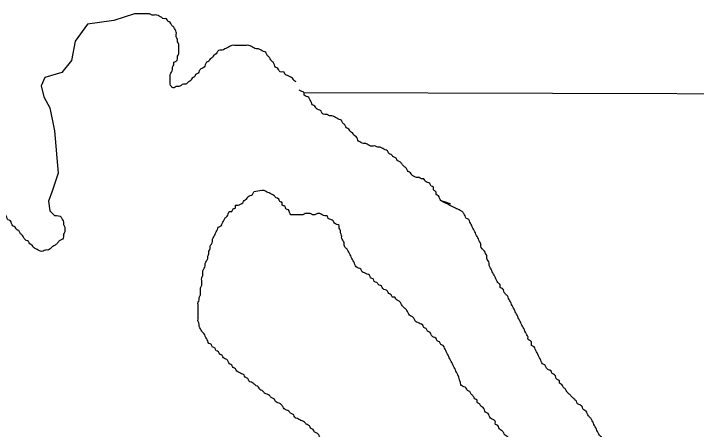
# Model space of a CAD drawing. Extents: x 813775 to 1157140, y 1757555 to 1979907.
# Drawn here: x 1013486 to 1015059, y 1839999 to 1840956 of the extents above; entities that cross this region are included whole.
import ezdxf

# ---------------------------------------------------------------- set-up
doc = ezdxf.new("R2010")
doc.units = 0
doc.layers.add('Level 5', color=7, linetype='Continuous')
doc.layers.add('Level 9', color=7, linetype='Continuous')

msp = doc.modelspace()

# ---------------------------------------------------------------- linework, layer by layer
at = {"layer": 'Level 5'}
msp.add_lwpolyline([(1014153.6, 1840774.9), (1015875.8, 1840770.3)], dxfattribs=at)
at = {"layer": 'Level 9'}
msp.add_lwpolyline([(1013764.2, 1840955.9), (1013716.8, 1840940.7), (1013655.5, 1840932.3), (1013627.6, 1840893.3), (1013619.2, 1840848.6), (1013596.9, 1840820.7), (1013557.8, 1840809.5), (1013549.4, 1840790), (1013555, 1840764.9), (1013569, 1840739.7), (1013580.1, 1840686.7), (1013588.5, 1840589), (1013574.6, 1840547.2), (1013566.2, 1840524.8), (1013569, 1840502.5), (1013580.1, 1840491.3)], dxfattribs=at)
for points in [[(1013827, 1840947.5), (1013821.4, 1840950.3), (1013815.9, 1840953.1), (1013810.3, 1840953.1), (1013804.7, 1840953.1), (1013799.1, 1840955.9), (1013793.5, 1840955.9), (1013788, 1840955.9), (1013782.4, 1840955.9), (1013776.8, 1840955.9), (1013771.2, 1840955.9), (1013765.6, 1840955.9), (1013764.2, 1840955.9)], [(1014136.7, 1840799.6), (1014131.1, 1840802.4), (1014128.3, 1840808), (1014122.7, 1840810.8), (1014117.1, 1840813.6), (1014111.6, 1840816.4), (1014108.8, 1840821.9), (1014103.2, 1840821.9), (1014097.6, 1840824.7), (1014094.8, 1840830.3), (1014089.2, 1840833.1), (1014086.5, 1840838.7), (1014083.7, 1840844.3), (1014078.1, 1840849.8), (1014075.3, 1840855.4), (1014069.7, 1840861), (1014066.9, 1840866.6), (1014061.3, 1840869.4), (1014055.8, 1840872.2), (1014050.2, 1840875), (1014044.6, 1840875), (1014039, 1840877.8), (1014033.5, 1840880.5), (1014027.9, 1840883.3), (1014022.3, 1840883.3), (1014016.7, 1840883.3), (1014011.1, 1840883.3), (1014005.6, 1840883.3), (1014000, 1840883.3), (1013994.4, 1840883.3), (1013988.8, 1840883.3), (1013983.2, 1840880.5), (1013977.7, 1840877.8), (1013972.1, 1840875), (1013966.5, 1840872.2), (1013960.9, 1840872.2), (1013955.3, 1840869.4), (1013952.6, 1840863.8), (1013947, 1840861), (1013944.2, 1840855.4), (1013938.6, 1840852.6), (1013935.8, 1840847.1), (1013930.2, 1840844.3), (1013927.4, 1840838.7), (1013924.7, 1840833.1), (1013919.1, 1840830.3), (1013913.5, 1840824.7), (1013910.7, 1840819.1), (1013905.1, 1840816.4), (1013902.3, 1840810.8), (1013896.8, 1840808), (1013894, 1840802.4), (1013888.4, 1840799.6), (1013882.8, 1840794), (1013877.2, 1840794), (1013871.7, 1840791.2), (1013866.1, 1840788.4), (1013860.5, 1840788.4), (1013854.9, 1840785.7), (1013849.3, 1840788.4), (1013846.5, 1840794), (1013846.5, 1840799.6), (1013846.5, 1840805.2), (1013846.5, 1840810.8), (1013846.5, 1840816.4), (1013849.3, 1840821.9), (1013852.1, 1840827.5), (1013852.1, 1840833.1), (1013854.9, 1840838.7), (1013854.9, 1840844.3), (1013860.5, 1840847.1), (1013863.3, 1840852.6), (1013863.3, 1840858.2), (1013866.1, 1840863.8), (1013866.1, 1840869.4), (1013866.1, 1840875), (1013866.1, 1840880.5), (1013866.1, 1840886.1), (1013863.3, 1840891.7), (1013863.3, 1840897.3), (1013860.5, 1840902.9), (1013860.5, 1840908.5), (1013860.5, 1840914), (1013857.7, 1840919.6), (1013854.9, 1840925.2), (1013849.3, 1840930.8), (1013846.5, 1840936.4), (1013841, 1840939.2), (1013838.2, 1840944.7), (1013832.6, 1840944.7), (1013827, 1840947.5)], [(1014470.3, 1840525.8), (1014467.5, 1840531.4), (1014464.7, 1840537), (1014459.2, 1840539.7), (1014459.2, 1840545.3), (1014453.6, 1840550.9), (1014453.6, 1840556.5), (1014448, 1840559.3), (1014445.2, 1840564.9), (1014439.6, 1840567.7), (1014434.1, 1840570.4), (1014431.3, 1840576), (1014425.7, 1840576), (1014420.1, 1840578.8), (1014414.5, 1840578.8), (1014408.9, 1840581.6), (1014403.4, 1840584.4), (1014400.6, 1840590), (1014395, 1840592.8), (1014392.2, 1840598.4), (1014386.6, 1840603.9), (1014381, 1840609.5), (1014375.5, 1840615.1), (1014369.9, 1840617.9), (1014367.1, 1840623.5), (1014361.5, 1840626.3), (1014355.9, 1840631.8), (1014350.4, 1840634.6), (1014347.6, 1840640.2), (1014342, 1840643), (1014336.4, 1840645.8), (1014330.8, 1840648.6), (1014325.3, 1840648.6), (1014319.7, 1840651.4), (1014314.1, 1840651.4), (1014308.5, 1840651.4), (1014302.9, 1840654.2), (1014297.4, 1840657), (1014291.8, 1840657), (1014286.2, 1840659.8), (1014280.6, 1840662.5), (1014277.8, 1840668.1), (1014275, 1840673.7), (1014269.5, 1840676.5), (1014266.7, 1840682.1), (1014261.1, 1840684.9), (1014258.3, 1840690.5), (1014252.7, 1840693.2), (1014249.9, 1840698.8), (1014244.4, 1840704.4), (1014241.6, 1840710), (1014236, 1840712.8), (1014230.4, 1840715.6), (1014224.8, 1840718.4), (1014219.2, 1840721.2), (1014213.7, 1840721.2), (1014208.1, 1840723.9), (1014202.5, 1840723.9), (1014196.9, 1840726.7), (1014194.1, 1840732.3), (1014188.6, 1840735.1), (1014183, 1840737.9), (1014180.2, 1840743.5), (1014174.6, 1840746.3), (1014171.8, 1840751.9), (1014169, 1840757.4), (1014166.2, 1840763), (1014160.7, 1840765.8), (1014155.1, 1840768.6), (1014155.1, 1840774.2), (1014149.5, 1840777), (1014143.9, 1840779.8)], [(1013580.1, 1840491.3), (1013595.2, 1840487.3), (1013598, 1840481.7), (1013600.8, 1840476.1), (1013600.8, 1840470.5), (1013603.6, 1840464.9), (1013603.6, 1840459.3), (1013603.6, 1840453.8), (1013600.8, 1840448.2), (1013600.8, 1840442.6), (1013598, 1840437), (1013592.4, 1840434.2), (1013586.8, 1840428.6), (1013581.2, 1840423.1), (1013575.7, 1840420.3), (1013570.1, 1840414.7), (1013564.5, 1840411.9), (1013558.9, 1840411.9), (1013553.4, 1840409.1), (1013547.8, 1840409.1), (1013542.2, 1840411.9), (1013536.6, 1840414.7), (1013531, 1840417.5), (1013528.2, 1840423.1), (1013522.7, 1840425.8), (1013519.9, 1840431.4), (1013514.3, 1840434.2), (1013508.7, 1840439.8), (1013505.9, 1840445.4), (1013500.3, 1840451), (1013497.6, 1840456.5), (1013492, 1840459.3), (1013489.2, 1840464.9), (1013483.6, 1840467.7), (1013480.8, 1840473.3), (1013478, 1840478.9), (1013472.5, 1840481.7), (1013469.7, 1840487.3), (1013466.9, 1840492.8), (1013461.3, 1840495.6), (1013458.5, 1840501.2), (1013452.9, 1840504), (1013450.1, 1840509.6), (1013444.6, 1840512.4), (1013441.8, 1840518), (1013436.2, 1840523.5), (1013433.4, 1840529.1), (1013427.8, 1840531.9), (1013425, 1840537.5), (1013422.2, 1840543.1), (1013419.4, 1840548.7), (1013413.9, 1840551.4), (1013411.1, 1840557), (1013405.5, 1840559.8), (1013402.7, 1840565.4), (1013397.1, 1840571), (1013394.3, 1840576.6), (1013391.6, 1840582.1), (1013388.8, 1840587.7), (1013383.2, 1840593.3), (1013380.4, 1840598.9), (1013374.8, 1840604.5), (1013372, 1840610.1), (1013366.4, 1840615.6), (1013363.7, 1840621.2), (1013358.1, 1840624), (1013352.5, 1840629.6), (1013349.7, 1840635.2), (1013344.1, 1840638), (1013341.3, 1840643.5), (1013338.5, 1840649.1), (1013333, 1840651.9), (1013330.2, 1840657.5), (1013327.4, 1840663.1), (1013321.8, 1840668.7), (1013319, 1840674.2), (1013313.4, 1840679.8), (1013310.7, 1840685.4), (1013307.9, 1840691), (1013305.1, 1840696.6), (1013299.5, 1840699.4), (1013296.7, 1840705), (1013293.9, 1840710.5), (1013288.3, 1840713.3), (1013285.5, 1840718.9), (1013280, 1840724.5), (1013277.2, 1840730.1), (1013271.6, 1840732.9), (1013268.8, 1840738.4)], [(1013921.9, 1840353), (1013921.9, 1840358.6), (1013921.9, 1840364.2), (1013924.7, 1840369.8), (1013927.4, 1840375.4), (1013927.4, 1840381), (1013930.2, 1840386.5), (1013933, 1840392.1), (1013933, 1840397.7), (1013935.8, 1840403.3), (1013935.8, 1840408.9), (1013938.6, 1840414.4), (1013938.6, 1840420), (1013941.4, 1840425.6), (1013944.2, 1840431.2), (1013944.2, 1840436.8), (1013947, 1840442.4), (1013949.8, 1840447.9), (1013952.6, 1840453.5), (1013955.3, 1840459.1), (1013958.1, 1840464.7), (1013963.7, 1840467.5), (1013966.5, 1840473.1), (1013969.3, 1840478.6), (1013972.1, 1840484.2), (1013977.7, 1840489.8), (1013980.4, 1840495.4), (1013983.2, 1840501), (1013988.8, 1840501), (1013991.6, 1840506.6), (1013997.2, 1840509.3), (1013997.2, 1840514.9), (1014002.8, 1840514.9), (1014008.3, 1840517.7), (1014013.9, 1840520.5), (1014016.7, 1840526.1), (1014022.3, 1840528.9), (1014025.1, 1840534.5), (1014030.7, 1840537.3), (1014036.2, 1840540), (1014039, 1840545.6)], [(1014152.3, 1840493.1), (1014146.7, 1840493.1), (1014141.1, 1840493.1), (1014135.6, 1840493.1), (1014130, 1840493.1), (1014124.4, 1840493.1), (1014121.6, 1840498.7), (1014118.8, 1840504.3), (1014113.2, 1840507.1), (1014110.5, 1840512.7), (1014104.9, 1840515.5), (1014104.9, 1840521), (1014099.3, 1840523.8), (1014096.5, 1840529.4), (1014090.9, 1840532.2), (1014085.3, 1840537.8), (1014079.8, 1840540.6), (1014074.2, 1840543.4), (1014068.6, 1840546.2), (1014063, 1840548.9), (1014057.4, 1840548.9), (1014039, 1840545.6)], [(1014523.3, 1840495.9), (1014517.7, 1840501.5), (1014512.2, 1840504.3), (1014506.6, 1840507.1), (1014501, 1840509.9), (1014470.3, 1840525.8), (1014492.6, 1840518.2)], [(1014516.7, 1840100.6), (1014509.4, 1840124.7), (1014506.6, 1840130.3), (1014503.8, 1840135.9), (1014501, 1840141.5), (1014498.2, 1840147), (1014495.4, 1840152.6), (1014492.6, 1840158.2), (1014489.8, 1840163.8), (1014487.1, 1840169.4), (1014484.3, 1840174.9), (1014481.5, 1840180.5), (1014478.7, 1840186.1), (1014475.9, 1840191.7), (1014470.3, 1840194.5), (1014467.5, 1840200.1), (1014461.9, 1840202.9), (1014459.2, 1840208.4), (1014453.6, 1840211.2), (1014448, 1840216.8), (1014445.2, 1840222.4), (1014439.6, 1840225.2), (1014436.8, 1840230.8), (1014431.3, 1840233.6), (1014428.5, 1840239.1), (1014422.9, 1840241.9), (1014417.3, 1840244.7), (1014411.7, 1840247.5), (1014408.9, 1840253.1), (1014403.4, 1840258.7), (1014397.8, 1840261.5), (1014395, 1840267.1), (1014392.2, 1840272.6), (1014386.6, 1840278.2), (1014381, 1840283.8), (1014378.3, 1840289.4), (1014372.7, 1840295), (1014367.1, 1840297.8), (1014364.3, 1840303.3), (1014358.7, 1840303.3), (1014355.9, 1840308.9), (1014350.4, 1840311.7), (1014347.6, 1840317.3), (1014342, 1840320.1), (1014336.4, 1840322.9), (1014333.6, 1840328.5), (1014328, 1840331.2), (1014322.5, 1840336.8), (1014316.9, 1840339.6), (1014314.1, 1840345.2), (1014308.5, 1840348), (1014305.7, 1840353.6), (1014300.1, 1840356.4), (1014294.6, 1840359.2), (1014289, 1840361.9), (1014286.2, 1840367.5), (1014280.6, 1840370.3), (1014275, 1840373.1), (1014272.3, 1840378.7), (1014269.5, 1840384.3), (1014266.7, 1840389.9), (1014263.9, 1840395.4), (1014261.1, 1840401), (1014258.3, 1840406.6), (1014255.5, 1840412.2), (1014249.9, 1840417.8), (1014247.1, 1840423.3), (1014247.1, 1840428.9), (1014244.4, 1840434.5), (1014241.6, 1840440.1), (1014241.6, 1840445.7), (1014238.8, 1840451.3), (1014238.8, 1840456.8), (1014236, 1840462.4), (1014236, 1840468), (1014230.4, 1840470.8), (1014224.8, 1840473.6), (1014222, 1840479.2), (1014216.5, 1840482), (1014210.9, 1840484.8), (1014208.1, 1840490.3), (1014202.5, 1840490.3), (1014196.9, 1840493.1), (1014191.4, 1840495.9), (1014185.8, 1840495.9), (1014180.2, 1840493.1), (1014174.6, 1840493.1), (1014169, 1840495.9), (1014163.5, 1840495.9), (1014157.9, 1840495.9), (1014152.3, 1840493.1)], [(1014816.2, 1840024.2), (1014810.7, 1840029.8), (1014807.9, 1840035.4), (1014805.1, 1840041), (1014799.5, 1840043.8), (1014796.7, 1840049.4), (1014791.1, 1840054.9), (1014785.5, 1840057.7), (1014782.8, 1840063.3), (1014777.2, 1840068.9), (1014771.6, 1840074.5), (1014766, 1840080.1), (1014760.4, 1840085.6), (1014757.7, 1840091.2), (1014752.1, 1840096.8), (1014749.3, 1840102.4), (1014743.7, 1840105.2), (1014743.7, 1840110.8), (1014738.1, 1840113.5), (1014735.3, 1840119.1), (1014732.5, 1840124.7), (1014727, 1840127.5), (1014724.2, 1840133.1), (1014718.6, 1840135.9), (1014713, 1840141.5), (1014710.2, 1840147), (1014704.6, 1840149.8), (1014701.9, 1840155.4), (1014699.1, 1840161), (1014696.3, 1840166.6), (1014693.5, 1840172.2), (1014690.7, 1840177.7), (1014687.9, 1840183.3), (1014685.1, 1840188.9), (1014679.5, 1840191.7), (1014679.5, 1840197.3), (1014676.8, 1840202.9), (1014671.2, 1840205.7), (1014671.2, 1840211.2), (1014668.4, 1840216.8), (1014665.6, 1840222.4), (1014662.8, 1840228), (1014660, 1840233.6), (1014657.2, 1840239.1), (1014654.4, 1840244.7), (1014651.6, 1840250.3), (1014648.9, 1840255.9), (1014646.1, 1840261.5), (1014643.3, 1840267.1), (1014640.5, 1840272.6), (1014637.7, 1840278.2), (1014634.9, 1840283.8), (1014632.1, 1840289.4), (1014629.3, 1840295), (1014626.5, 1840300.5), (1014623.7, 1840306.1), (1014618.2, 1840311.7), (1014615.4, 1840317.3), (1014612.6, 1840322.9), (1014607, 1840325.7), (1014607, 1840331.2), (1014601.4, 1840336.8), (1014598.6, 1840342.4), (1014595.9, 1840348), (1014593.1, 1840353.6), (1014590.3, 1840359.2), (1014587.5, 1840364.7), (1014584.7, 1840370.3), (1014581.9, 1840375.9), (1014581.9, 1840381.5), (1014579.1, 1840387.1), (1014576.3, 1840392.6), (1014576.3, 1840398.2), (1014573.5, 1840403.8), (1014570.7, 1840409.4), (1014565.2, 1840415), (1014562.4, 1840420.6), (1014562.4, 1840426.1), (1014559.6, 1840431.7), (1014556.8, 1840437.3), (1014554, 1840442.9), (1014551.2, 1840448.5), (1014548.4, 1840454.1), (1014545.6, 1840459.6), (1014542.8, 1840465.2), (1014540.1, 1840470.8), (1014537.3, 1840476.4), (1014534.5, 1840482), (1014528.9, 1840484.8), (1014526.1, 1840490.3), (1014523.3, 1840495.9)], [(1014244.4, 1839918.2), (1014217.6, 1839945.6), (1014217.6, 1839951.1), (1014214.8, 1839956.7), (1014209.2, 1839959.5), (1014206.4, 1839965.1), (1014203.6, 1839970.7), (1014198, 1839976.3), (1014192.5, 1839979), (1014189.7, 1839984.6), (1014184.1, 1839990.2), (1014178.5, 1839993), (1014175.7, 1839998.6), (1014170.1, 1840001.4), (1014167.4, 1840007), (1014161.8, 1840009.8), (1014156.2, 1840015.3), (1014150.6, 1840018.1), (1014145, 1840020.9), (1014139.5, 1840023.7), (1014133.9, 1840026.5), (1014131.1, 1840032.1), (1014125.5, 1840034.9), (1014119.9, 1840040.5), (1014114.4, 1840043.2), (1014108.8, 1840046), (1014106, 1840051.6), (1014100.4, 1840057.2), (1014094.8, 1840060), (1014089.2, 1840062.8), (1014086.5, 1840068.4), (1014080.9, 1840071.2), (1014075.3, 1840076.7), (1014069.7, 1840079.5), (1014064.1, 1840082.3), (1014058.6, 1840087.9), (1014053, 1840090.7), (1014050.2, 1840096.3), (1014044.6, 1840099.1), (1014039, 1840104.6), (1014033.5, 1840107.4), (1014027.9, 1840110.2), (1014025.1, 1840115.8), (1014019.5, 1840118.6), (1014016.7, 1840124.2), (1014011.1, 1840127), (1014005.6, 1840129.8), (1014000, 1840132.6), (1013997.2, 1840138.1), (1013991.6, 1840140.9), (1013988.8, 1840146.5), (1013983.2, 1840149.3), (1013980.4, 1840154.9), (1013974.9, 1840160.5), (1013969.3, 1840163.3), (1013966.5, 1840168.8), (1013960.9, 1840171.6), (1013958.1, 1840177.2), (1013952.6, 1840180), (1013949.8, 1840185.6), (1013944.2, 1840188.4), (1013941.4, 1840194), (1013935.8, 1840196.7), (1013933, 1840202.3), (1013930.2, 1840207.9), (1013927.4, 1840213.5), (1013924.7, 1840219.1), (1013919.1, 1840224.7), (1013916.3, 1840230.2), (1013913.5, 1840235.8), (1013913.5, 1840241.4), (1013910.7, 1840247), (1013910.7, 1840252.6), (1013910.7, 1840258.2), (1013910.7, 1840263.7), (1013910.7, 1840269.3), (1013910.7, 1840274.9), (1013910.7, 1840280.5), (1013910.7, 1840286.1), (1013910.7, 1840291.6), (1013913.5, 1840297.2), (1013913.5, 1840302.8), (1013916.3, 1840308.4), (1013916.3, 1840314), (1013916.3, 1840319.6), (1013916.3, 1840325.1), (1013919.1, 1840330.7), (1013919.1, 1840336.3), (1013919.1, 1840341.9), (1013919.1, 1840347.5), (1013921.9, 1840353)], [(1014788.3, 1839739.6), (1014785.5, 1839745.1), (1014782.8, 1839750.7), (1014780, 1839756.3), (1014780, 1839761.9), (1014777.2, 1839767.5), (1014774.4, 1839773), (1014771.6, 1839778.6), (1014768.8, 1839784.2), (1014766, 1839789.8), (1014763.2, 1839795.4), (1014757.7, 1839798.2), (1014757.7, 1839803.7), (1014754.9, 1839809.3), (1014749.3, 1839814.9), (1014743.7, 1839820.5), (1014740.9, 1839826.1), (1014735.3, 1839828.9), (1014735.3, 1839834.4), (1014732.5, 1839840), (1014727, 1839842.8), (1014724.2, 1839848.4), (1014721.4, 1839854), (1014715.8, 1839859.6), (1014713, 1839865.1), (1014707.4, 1839870.7), (1014704.6, 1839876.3), (1014699.1, 1839881.9), (1014696.3, 1839887.5), (1014693.5, 1839893.1), (1014687.9, 1839895.8), (1014685.1, 1839901.4), (1014682.3, 1839907), (1014676.8, 1839912.6), (1014674, 1839918.2), (1014671.2, 1839923.8), (1014665.6, 1839926.5), (1014662.8, 1839932.1), (1014660, 1839937.7), (1014654.4, 1839940.5), (1014651.6, 1839946.1), (1014648.9, 1839951.7), (1014643.3, 1839957.2), (1014637.7, 1839962.8), (1014634.9, 1839968.4), (1014629.3, 1839971.2), (1014626.5, 1839976.8), (1014623.7, 1839982.4), (1014618.2, 1839985.2), (1014615.4, 1839990.7), (1014609.8, 1839996.3), (1014604.2, 1840001.9), (1014601.4, 1840007.5), (1014595.9, 1840010.3), (1014595.9, 1840015.9), (1014590.3, 1840021.4), (1014584.7, 1840024.2), (1014581.9, 1840029.8), (1014579.1, 1840035.4), (1014573.5, 1840038.2), (1014570.7, 1840043.8), (1014568, 1840049.4), (1014562.4, 1840052.1), (1014559.6, 1840057.7), (1014554, 1840060.5), (1014554, 1840066.1), (1014548.4, 1840068.9), (1014545.6, 1840074.5), (1014540.1, 1840080.1), (1014537.3, 1840085.6), (1014531.7, 1840088.4), (1014528.9, 1840094), (1014523.3, 1840096.8), (1014517.7, 1840099.6), (1014516.7, 1840100.6)], [(1015075.7, 1839544.2), (1015070.1, 1839549.8), (1015067.3, 1839555.3), (1015064.5, 1839560.9), (1015064.5, 1839566.5), (1015058.9, 1839569.3), (1015058.9, 1839574.9), (1015056.1, 1839580.5), (1015053.4, 1839586), (1015050.6, 1839591.6), (1015050.6, 1839597.2), (1015047.8, 1839602.8), (1015045, 1839608.4), (1015045, 1839614), (1015042.2, 1839619.5), (1015042.2, 1839625.1), (1015039.4, 1839630.7), (1015039.4, 1839636.3), (1015039.4, 1839641.9), (1015039.4, 1839647.4), (1015036.6, 1839653), (1015036.6, 1839658.6), (1015036.6, 1839664.2), (1015033.8, 1839669.8), (1015031, 1839675.4), (1015031, 1839680.9), (1015028.2, 1839686.5), (1015025.5, 1839692.1), (1015025.5, 1839697.7), (1015022.7, 1839703.3), (1015022.7, 1839708.8), (1015017.1, 1839711.6), (1015017.1, 1839717.2), (1015011.5, 1839720), (1015008.7, 1839725.6), (1015003.1, 1839728.4), (1015000.4, 1839734), (1014994.8, 1839739.6), (1014992, 1839745.1), (1014986.4, 1839747.9), (1014980.8, 1839753.5), (1014978, 1839759.1), (1014972.5, 1839764.7), (1014969.7, 1839770.3), (1014964.1, 1839773), (1014961.3, 1839778.6), (1014958.5, 1839784.2), (1014955.7, 1839789.8), (1014952.9, 1839795.4), (1014950.1, 1839801), (1014947.3, 1839806.5), (1014944.6, 1839812.1), (1014941.8, 1839817.7), (1014939, 1839823.3), (1014936.2, 1839828.9), (1014933.4, 1839834.4), (1014930.6, 1839840), (1014927.8, 1839845.6), (1014925, 1839851.2), (1014919.5, 1839856.8), (1014916.7, 1839862.4), (1014913.9, 1839867.9), (1014908.3, 1839873.5), (1014905.5, 1839879.1), (1014902.7, 1839884.7), (1014897.1, 1839887.5), (1014894.3, 1839893.1), (1014891.6, 1839898.6), (1014888.8, 1839904.2), (1014883.2, 1839909.8), (1014880.4, 1839915.4), (1014877.6, 1839921), (1014874.8, 1839926.5), (1014869.2, 1839932.1), (1014866.4, 1839937.7), (1014863.7, 1839943.3), (1014858.1, 1839946.1), (1014858.1, 1839951.7), (1014852.5, 1839957.2), (1014849.7, 1839962.8), (1014846.9, 1839968.4), (1014841.3, 1839974), (1014841.3, 1839979.6), (1014835.8, 1839985.2), (1014833, 1839990.7), (1014830.2, 1839996.3), (1014827.4, 1840001.9), (1014824.6, 1840007.5), (1014821.8, 1840013.1), (1014819, 1840018.7), (1014816.2, 1840024.2)]]:
    msp.add_spline(points, degree=3, dxfattribs=at)

doc.saveas('drawing.dxf')
